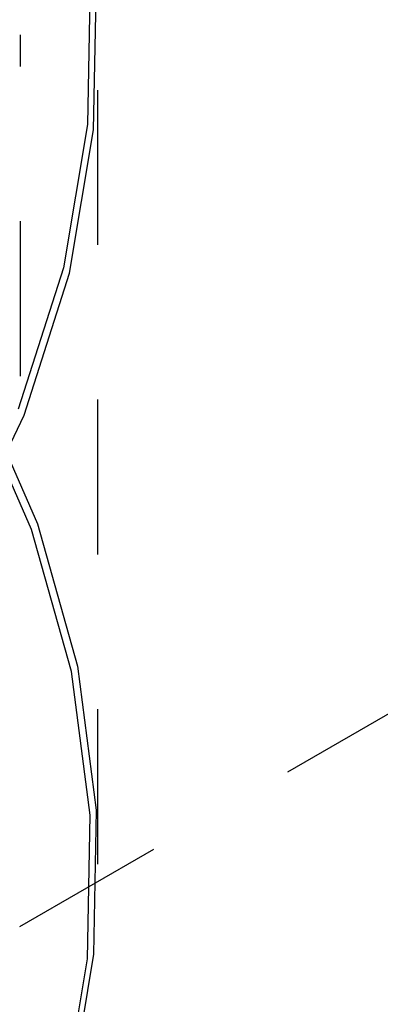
# Model space of a CAD drawing. Header units: inches. Extents: x 1907 to 2452, y -210 to -54.
# Tile 350 of 656: x 1994.312 to 1994.545, y -191.608 to -190.972. Entities that reach past the tile are written whole.
import ezdxf

# ---------------------------------------------------------------- set-up
doc = ezdxf.new("R2010")
doc.units = ezdxf.units.IN
doc.header["$LTSCALE"] = 0.5
doc.header["$MEASUREMENT"] = 0
doc.linetypes.add('HIDDEN', pattern=[0.225, 0.15, -0.075])
doc.layers.add('SID-M-H', color=4, linetype='HIDDEN')

msp = doc.modelspace()

# ---------------------------------------------------------------- linework, layer by layer
at = {"layer": 'SID-M-H'}
for p, q in [((1993.96562, -191.75817), (1998.67463, -189.03971)), ((1994.35757, -190.94728), (1994.35584, -191.04022)), ((1994.35974, -191.04353), (1994.36147, -190.9504)), ((1994.31245, -191.2026), (1994.31245, -190.98214)), ((1994.36245, -191.51786), (1994.36245, -190.98533)), ((1994.35584, -191.04022), (1994.34027, -191.13272)), ((1994.34414, -191.13623), (1994.35974, -191.04353)), ((1994.34027, -191.13272), (1994.31099, -191.22411)), ((1994.3148, -191.22781), (1994.34414, -191.13623)), ((1994.28389, -191.20784), (1994.32341, -191.29814)), ((1994.31959, -191.30178), (1994.28015, -191.21167)), ((1994.27192, -191.31759), (1994.3148, -191.22781)), ((1994.34545, -191.39352), (1994.31959, -191.30178)), ((1994.32341, -191.29814), (1994.34933, -191.39006)), ((1994.34933, -191.39006), (1994.36147, -191.48293)), ((1994.35757, -191.4862), (1994.34545, -191.39352)), ((1994.35584, -191.57913), (1994.35757, -191.4862)), ((1994.36147, -191.48293), (1994.35974, -191.57606)), ((1994.35974, -191.57606), (1994.34414, -191.66876)), ((1994.34027, -191.67164), (1994.35584, -191.57913))]:
    msp.add_line(p, q, dxfattribs=at)

doc.saveas('drawing.dxf')
